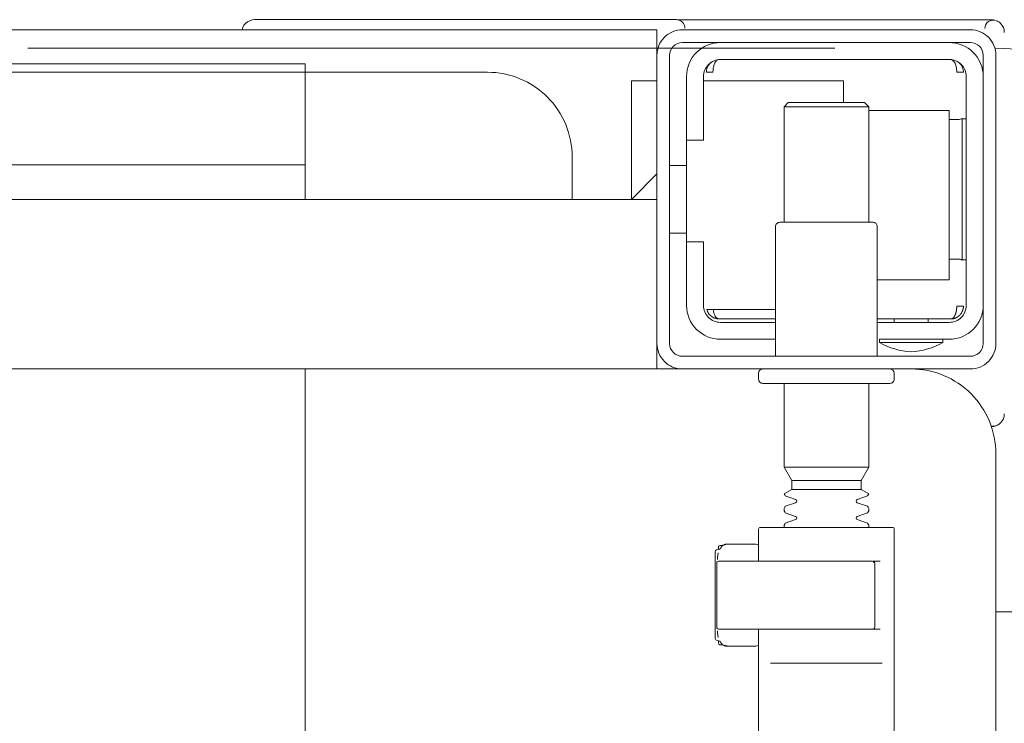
# Model space of a CAD drawing. Header units: millimetres. Extents: x 23192 to 177760, y -399809 to -79279.
# Tile 535 of 656: x 73274 to 73285, y -194630 to -194622. Entities that reach past the tile are written whole.
import ezdxf

# ---------------------------------------------------------------- set-up
doc = ezdxf.new("R2010")
doc.units = ezdxf.units.MM
doc.linetypes.add('HIDDEN2', pattern=[4.7625, 3.175, -1.5875])
doc.layers.get('0').update_dxf_attribs({"lineweight": 0})
doc.layers.add('!! 2_WYBURZENIA DO REMONTU', color=7, linetype='Continuous', lineweight=0, true_color=0x4d4d4d, plot=False)
doc.layers.add('!!_@ wypos sanit nd', color=7, linetype='Continuous', lineweight=0, plot=False)

# ---------------------------------------------------------------- blocks, each defined once
blk = doc.blocks.new('A$Cff2eaf8b')
for points in [[(-0.188, 0.06265), (-0.188, -0.01362, 0.414214), (-0.1878, -0.01382), (-0.17545, -0.01382), (-0.1722, -0.01382, 0.414214), (-0.172, -0.01362), (-0.172, -0.00982)], [(-0.15993, -0.0325), (-0.17249, -0.0325, 0.405519), (-0.172, -0.032), (-0.172, -0.0313, 0.414214), (-0.1725, -0.0308), (-0.1875, -0.0308, 0.414214), (-0.188, -0.0313), (-0.188, -0.032, 0.405519), (-0.18751, -0.0325), (-0.19, -0.0325, -0.414214), (-0.2, -0.0225), (-0.2, 0.0575, -0.266001), (-0.19506, 0.06612)], [(-0.1857, -0.00202), (-0.1857, -0.00962), (-0.1857, -0.00202), (-0.18567, -0.00192), (-0.18559, -0.00184), (-0.17696, -0.00182), (-0.16725, -0.00182, -0.414214), (-0.16705, -0.00202), (-0.16705, -0.00962, -0.414214), (-0.16725, -0.00982), (-0.18543, -0.00982), (-0.18553, -0.00978), (-0.1856, -0.00962)], [(-0.185, -0.01382), (-0.185, -0.01406, -0.050055), (-0.18485, -0.01432), (-0.18364, -0.01473, -0.719897), (-0.18364, -0.01511), (-0.18485, -0.01552, -0.050055), (-0.185, -0.01578), (-0.185, -0.01606, -0.050055), (-0.18485, -0.01632), (-0.18364, -0.01673, -0.719897), (-0.18364, -0.01711), (-0.18485, -0.01752, -0.050055), (-0.185, -0.01778), (-0.1841, -0.0183), (-0.1841, -0.01936), (-0.185, -0.02092), (-0.185, -0.0308)], [(-0.175, -0.01382), (-0.175, -0.01406, 0.050055), (-0.17515, -0.01432), (-0.17636, -0.01473, 0.719897), (-0.17636, -0.01511), (-0.17515, -0.01552, 0.050055), (-0.175, -0.01578), (-0.175, -0.01606, 0.050055), (-0.17515, -0.01632), (-0.17636, -0.01673, 0.719897), (-0.17636, -0.01711), (-0.17515, -0.01752, 0.050055), (-0.175, -0.01778), (-0.1759, -0.0183), (-0.1759, -0.01936), (-0.175, -0.02092), (-0.175, -0.0308)], [(-0.20011, -0.02584, 0.091301), (-0.20056, -0.02614, 0.198909), (-0.20099, -0.02721)], [(-0.19945, -0.02578, 0.170835), (-0.20011, -0.02584)], [(-0.18625, -0.03562, 0.119096), (-0.19, -0.03454, 0.119096), (-0.19375, -0.03562)], [(-0.186, -0.034), (-0.186, -0.0493, 0.414214), (-0.1855, -0.0498), (-0.1745, -0.0498, 0.414214), (-0.174, -0.0493), (-0.174, -0.034)], [(-0.1985, -0.04, -0.414214), (-0.1945, -0.036), (-0.18625, -0.036), (-0.18625, -0.03562), (-0.19375, -0.03562), (-0.19375, -0.036)], [(-0.174, -0.036), (-0.1675, -0.036, -0.414214), (-0.1635, -0.04), (-0.16353, -0.0395)], [(-0.186, -0.038), (-0.1945, -0.038, 0.414214), (-0.1965, -0.04), (-0.1965, -0.067, 0.414214), (-0.1945, -0.069), (-0.1675, -0.069, 0.414214), (-0.1655, -0.067), (-0.1655, -0.0595), (-0.1635, -0.0595), (-0.1635, -0.04)], [(-0.1635, -0.0475), (-0.1655, -0.0475), (-0.1655, -0.04, 0.414214), (-0.1675, -0.038), (-0.174, -0.038)], [(-0.1945, -0.06193), (-0.19515, -0.06194), (-0.19542, -0.06194), (-0.1956, -0.06194), (-0.19567, -0.06194, 0.116465), (-0.19589, -0.062), (-0.19601, -0.06205), (-0.19601, -0.04535), (-0.19589, -0.0454, 0.116465), (-0.19567, -0.04546), (-0.19542, -0.04546), (-0.19515, -0.04546), (-0.1945, -0.04547)], [(-0.15, -0.0525), (-0.15, -0.0575, 0.414214), (-0.14, -0.0675), (-0.11847, -0.0675), (-0.11847, -0.0525)], [(-0.1675, -0.071, 0.414214), (-0.1635, -0.067), (-0.1635, -0.0595)], [(-0.1985, -0.067, 0.414214), (-0.1945, -0.071)], [(-0.20099, -0.0722, 0.198909), (-0.20056, -0.07326, 0.091301), (-0.20011, -0.07356)], [(-0.16237, -0.07369), (-0.1625, -0.07369), (-0.16269, -0.07369), (-0.16294, -0.07369), (-0.16323, -0.07369), (-0.16357, -0.07369), (-0.16393, -0.07369), (-0.16428, -0.07369), (-0.19771, -0.07369), (-0.19841, -0.07369), (-0.19903, -0.07369), (-0.19948, -0.07369), (-0.19961, -0.07369), (-0.19973, -0.07367), (-0.19984, -0.07365), (-0.20003, -0.07359, 0.517033), (-0.1987, -0.07266)], [(-0.1633, -0.0727, 0.412536), (-0.1623, -0.0737), (-0.11251, -0.0737), (-0.11222, -0.07367), (-0.11194, -0.07358), (-0.11168, -0.07345), (-0.11145, -0.07326), (-0.11126, -0.07304), (-0.11112, -0.07278), (-0.11104, -0.0725)]]:
    blk.add_lwpolyline(points, format="xyb")
for points in [[(-0.172, 0.06279), (-0.172, -0.00182)], [(-0.11847, -0.0325), (-0.11847, 0.0575), (0.11153, 0.0575), (0.11153, -0.0325)], [(-0.17342, 0.00218), (-0.18659, 0.00218)], [(-0.172, 0.00012), (-0.17167, 0.00018), (-0.1682, 0.00018), (-0.1681, 0.00018), (-0.16799, 0.00016), (-0.16789, 0.00007), (-0.16779, 0.00006), (-0.16762, 0.00005), (-0.16752, 0.00005), (-0.16741, 0.00003), (-0.1673, -0.00004), (-0.16725, -0.00018), (-0.16725, -0.00044), (-0.16711, -0.00046), (-0.16701, -0.0005), (-0.16693, -0.00056), (-0.16688, -0.0007), (-0.16688, -0.01094), (-0.16692, -0.01107), (-0.16701, -0.01115), (-0.16725, -0.0112), (-0.16725, -0.01147), (-0.16728, -0.01157), (-0.16735, -0.01164), (-0.16746, -0.01168), (-0.16762, -0.01169), (-0.16775, -0.0117), (-0.16789, -0.01172), (-0.16797, -0.01179), (-0.16807, -0.01182), (-0.1682, -0.01182), (-0.17167, -0.01182), (-0.172, -0.01177)], [(-0.16829, 0.00017), (-0.16772, 0.00003), (-0.16738, -0.00042)], [(-0.16723, -0.00083), (-0.16714, -0.00136), (-0.16713, -0.00163)], [(-0.18633, -0.00182), (-0.17526, -0.00182), (-0.17367, -0.00182)], [(-0.2, -0.00387), (-0.20939, -0.00387)], [(-0.18633, -0.00982), (-0.18551, -0.00982), (-0.18567, -0.00972), (-0.1857, -0.00962)], [(-0.16713, -0.01002), (-0.16714, -0.01028), (-0.16723, -0.01081)], [(-0.16738, -0.01122), (-0.16772, -0.01167), (-0.16829, -0.01182)], [(-0.1841, -0.0183), (-0.1759, -0.0183)], [(-0.1759, -0.01936), (-0.1841, -0.01936)], [(-0.175, -0.02092), (-0.185, -0.02092)], [(-0.20001, -0.0258), (-0.19988, -0.02576), (-0.19976, -0.02573), (-0.19963, -0.02571), (-0.19948, -0.02571)], [(-0.16, -0.0355), (-0.16, -0.0325), (0.16, -0.0325), (0.16, -0.0355)], [(-0.16, -0.0485), (-0.16, -0.0365)], [(-0.192, -0.038), (-0.192, -0.0384)], [(-0.188, -0.038), (-0.188, -0.0384)], [(-0.19478, -0.0384), (-0.186, -0.0384)], [(-0.16664, -0.0395), (-0.16666, -0.03934), (-0.16669, -0.03923), (-0.16672, -0.03912), (-0.16675, -0.03902), (-0.16679, -0.03892), (-0.16684, -0.03881), (-0.16689, -0.03872), (-0.16695, -0.03863), (-0.16702, -0.03855), (-0.1671, -0.03848), (-0.16718, -0.03843), (-0.16729, -0.0384), (-0.16718, -0.03841), (-0.16708, -0.03842), (-0.16696, -0.03845), (-0.16686, -0.03848), (-0.16677, -0.03851), (-0.16666, -0.03856), (-0.16657, -0.03861), (-0.16646, -0.03868), (-0.16636, -0.03876), (-0.16627, -0.03884), (-0.16618, -0.03894), (-0.1661, -0.03904), (-0.16603, -0.03915), (-0.16598, -0.03926), (-0.16593, -0.03938), (-0.16589, -0.0395), (-0.174, -0.0395)], [(-0.174, -0.0384), (-0.16722, -0.0384)], [(-0.185, -0.063), (-0.1945, -0.063), (-0.1945, -0.043), (-0.186, -0.043)], [(-0.19591, -0.04539), (-0.19602, -0.04539), (-0.19616, -0.04539), (-0.19632, -0.04539), (-0.1965, -0.04539)], [(-0.1615, -0.0485), (-0.1635, -0.0485)], [(-0.185, -0.0498), (-0.185, -0.06342), (-0.1845, -0.06392), (-0.1755, -0.06392), (-0.175, -0.06342), (-0.175, -0.0498)], [(0.16, -0.0555), (0.157, -0.0525), (0.16, -0.0525), (-0.16, -0.0525), (-0.157, -0.0525), (-0.16, -0.0555)], [(-0.157, -0.0525), (-0.157, -0.0665), (-0.16, -0.0665)], [(0.10602, -0.0525), (0.10602, -0.05658), (-0.11847, -0.05658)], [(-0.1615, -0.0565), (-0.1635, -0.0565)], [(-0.1965, -0.06201), (-0.19632, -0.06201), (-0.19616, -0.06201), (-0.19602, -0.06201), (-0.19591, -0.06201)], [(-0.175, -0.06342), (-0.185, -0.06342)], [(-0.182, -0.06392), (-0.182, -0.0665), (-0.1655, -0.0665)], [(-0.16636, -0.06865), (-0.16625, -0.06854), (-0.16619, -0.06847), (-0.16612, -0.06839), (-0.16606, -0.0683), (-0.16601, -0.0682), (-0.16596, -0.06811), (-0.16592, -0.06801), (-0.16589, -0.0679), (-0.16586, -0.0678), (-0.16584, -0.06769), (-0.16583, -0.06759), (-0.16583, -0.06749), (-0.16593, -0.0675), (-0.16607, -0.0675), (-0.1663, -0.0675), (-0.16641, -0.0675), (-0.16651, -0.0675), (-0.16661, -0.0675), (-0.16661, -0.0676), (-0.16662, -0.0677), (-0.16663, -0.0678), (-0.16664, -0.0679), (-0.16665, -0.068), (-0.16667, -0.06811), (-0.1667, -0.06821), (-0.16673, -0.06831), (-0.16676, -0.06841), (-0.1668, -0.06852), (-0.16685, -0.06862), (-0.1669, -0.06871), (-0.16697, -0.0688), (-0.16704, -0.06887), (-0.16712, -0.06893), (-0.16725, -0.069), (-0.19475, -0.069), (-0.19493, -0.0689), (-0.19501, -0.06882), (-0.19508, -0.06874), (-0.19513, -0.06865), (-0.19518, -0.06855), (-0.19522, -0.06846), (-0.19526, -0.06835), (-0.19529, -0.06825), (-0.19532, -0.06813), (-0.19534, -0.06803), (-0.19536, -0.06793), (-0.19537, -0.06783), (-0.19538, -0.06772), (-0.19539, -0.0676), (-0.19539, -0.0675), (-0.19617, -0.06751), (-0.19616, -0.06762), (-0.19615, -0.06772), (-0.19613, -0.06783), (-0.19611, -0.06793), (-0.19607, -0.06803), (-0.19603, -0.06813), (-0.19598, -0.06823), (-0.19593, -0.06832), (-0.19586, -0.06841), (-0.19579, -0.06849), (-0.19572, -0.06857), (-0.19563, -0.06865)], [(-0.03305, -0.0725), (-0.16, -0.0725), (-0.16, -0.0695)]]:
    blk.add_lwpolyline(points)
for points in [[(-0.2, -0.0695), (-0.2, -0.0355, -0.414214), (-0.197, -0.0325), (-0.163, -0.0325, -0.414214), (-0.16, -0.0355), (-0.16, -0.0695, -0.414214), (-0.163, -0.0725), (-0.197, -0.0725, -0.414214)], [(-0.1615, -0.0355), (-0.1615, -0.0695, -0.414214), (-0.163, -0.071), (-0.197, -0.071, -0.414214), (-0.1985, -0.0695), (-0.1985, -0.0355, -0.414214), (-0.197, -0.034), (-0.163, -0.034, -0.414214)]]:
    blk.add_lwpolyline(points, format="xyb", close=True)
for points in [[(-0.19467, -0.0384), (-0.19467, -0.0384), (-0.19467, -0.0384), (-0.19466, -0.0384), (-0.19466, -0.0384), (-0.19466, -0.0384), (-0.19466, -0.0384), (-0.19466, -0.0384), (-0.19466, -0.0384), (-0.19466, -0.0384), (-0.19466, -0.0384), (-0.19466, -0.0384), (-0.19466, -0.0384), (-0.19466, -0.0384), (-0.19466, -0.0384), (-0.19467, -0.0384), (-0.19467, -0.0384), (-0.19467, -0.0384), (-0.19467, -0.0384), (-0.19467, -0.0384), (-0.19468, -0.0384), (-0.19468, -0.0384), (-0.19468, -0.0384), (-0.19469, -0.0384), (-0.1947, -0.0384), (-0.19471, -0.0384), (-0.19471, -0.0384), (-0.19471, -0.0384), (-0.19471, -0.0384), (-0.19472, -0.0384), (-0.19472, -0.0384), (-0.19472, -0.0384), (-0.19472, -0.03841), (-0.19473, -0.03841), (-0.19473, -0.03841), (-0.19473, -0.03841), (-0.19473, -0.03841), (-0.19473, -0.03841), (-0.19474, -0.03841), (-0.19474, -0.03841), (-0.19474, -0.03841), (-0.19474, -0.03841), (-0.19474, -0.03841), (-0.19474, -0.03841), (-0.19475, -0.03841), (-0.19475, -0.03841), (-0.19475, -0.03841), (-0.19475, -0.03841), (-0.19476, -0.03841), (-0.19476, -0.03841), (-0.19476, -0.03841), (-0.19476, -0.03841), (-0.19477, -0.03842), (-0.19477, -0.03842), (-0.19477, -0.03842), (-0.19478, -0.03842), (-0.19479, -0.03842), (-0.19479, -0.03842), (-0.1948, -0.03843), (-0.19481, -0.03843), (-0.19481, -0.03843), (-0.19482, -0.03844), (-0.19483, -0.03844), (-0.19484, -0.03844), (-0.19484, -0.03845), (-0.19485, -0.03845), (-0.19486, -0.03845), (-0.19486, -0.03846), (-0.19487, -0.03846), (-0.19488, -0.03847), (-0.19489, -0.03847), (-0.19489, -0.03848), (-0.1949, -0.03848), (-0.19491, -0.03849), (-0.19491, -0.03849), (-0.19492, -0.0385), (-0.19493, -0.0385), (-0.19493, -0.03851), (-0.19494, -0.03851), (-0.19495, -0.03852), (-0.19495, -0.03852), (-0.19496, -0.03853), (-0.19497, -0.03854), (-0.19497, -0.03854), (-0.19498, -0.03855), (-0.19499, -0.03856), (-0.19499, -0.03856), (-0.195, -0.03857), (-0.19501, -0.03858), (-0.19501, -0.03859), (-0.19502, -0.03859), (-0.19503, -0.0386), (-0.19503, -0.03861), (-0.19504, -0.03862), (-0.19505, -0.03862), (-0.19505, -0.03863), (-0.19506, -0.03864), (-0.19507, -0.03865), (-0.19507, -0.03866), (-0.19508, -0.03867), (-0.19508, -0.03868), (-0.19509, -0.03869), (-0.1951, -0.03869), (-0.1951, -0.0387), (-0.19511, -0.03871), (-0.19511, -0.03872), (-0.19512, -0.03873), (-0.19512, -0.03874), (-0.19513, -0.03875), (-0.19514, -0.03876), (-0.19514, -0.03877), (-0.19515, -0.03878), (-0.19515, -0.03879), (-0.19516, -0.0388), (-0.19516, -0.03881), (-0.19517, -0.03882), (-0.19517, -0.03884), (-0.19518, -0.03885), (-0.19518, -0.03886), (-0.19519, -0.03887), (-0.1952, -0.03888), (-0.1952, -0.03889), (-0.19521, -0.0389), (-0.19521, -0.03891), (-0.19521, -0.03893), (-0.19522, -0.03894), (-0.19522, -0.03895), (-0.19523, -0.03896), (-0.19523, -0.03897), (-0.19524, -0.03899), (-0.19524, -0.039), (-0.19525, -0.03901), (-0.19525, -0.03902), (-0.19526, -0.03905), (-0.19527, -0.03907), (-0.19528, -0.0391), (-0.19528, -0.03912), (-0.19529, -0.03915), (-0.1953, -0.03918), (-0.19531, -0.0392), (-0.19531, -0.03923), (-0.19532, -0.03926), (-0.19532, -0.03928), (-0.19533, -0.03931), (-0.19533, -0.03933), (-0.19534, -0.03936), (-0.19534, -0.03939), (-0.19535, -0.03941), (-0.19535, -0.03944), (-0.19536, -0.03947), (-0.19536, -0.03949), (-0.19536, -0.03952), (-0.19537, -0.03955), (-0.19537, -0.03957), (-0.19537, -0.0396), (-0.19537, -0.03961), (-0.19537, -0.03962), (-0.19538, -0.03963), (-0.19538, -0.03963), (-0.19538, -0.03964), (-0.19538, -0.03965), (-0.19538, -0.03965), (-0.19538, -0.03966), (-0.19538, -0.03966), (-0.19538, -0.03967), (-0.19538, -0.03967), (-0.19538, -0.03968), (-0.19538, -0.03969), (-0.19538, -0.03969), (-0.19538, -0.0397), (-0.19538, -0.0397), (-0.19538, -0.0397), (-0.19538, -0.03971), (-0.19538, -0.03971), (-0.19538, -0.03972), (-0.19538, -0.03972), (-0.19538, -0.03972), (-0.19538, -0.03973), (-0.19538, -0.03973), (-0.19538, -0.03973), (-0.19538, -0.03974), (-0.19538, -0.03974), (-0.19538, -0.03974), (-0.19538, -0.03974), (-0.19538, -0.03975), (-0.19538, -0.03975), (-0.19538, -0.03975), (-0.19538, -0.03976), (-0.19538, -0.03976), (-0.19538, -0.03977), (-0.19538, -0.03977), (-0.19539, -0.03978), (-0.19539, -0.03978), (-0.19539, -0.03979), (-0.19539, -0.03979), (-0.19539, -0.03979), (-0.19539, -0.0398), (-0.19539, -0.0398), (-0.19539, -0.03981), (-0.19539, -0.03981), (-0.19539, -0.03982), (-0.19538, -0.03982), (-0.19538, -0.03983), (-0.19538, -0.03983), (-0.19538, -0.03984), (-0.19538, -0.03984), (-0.19538, -0.03984), (-0.19538, -0.03985), (-0.19538, -0.03986), (-0.19538, -0.03986), (-0.19538, -0.03987), (-0.19538, -0.03987), (-0.19538, -0.03987), (-0.19538, -0.03988), (-0.19538, -0.03988), (-0.19538, -0.03989), (-0.19538, -0.03989), (-0.19538, -0.03989), (-0.19538, -0.03989), (-0.19538, -0.0399), (-0.19538, -0.0399), (-0.19539, -0.0399), (-0.19539, -0.0399), (-0.19539, -0.0399), (-0.19539, -0.0399), (-0.19539, -0.0399), (-0.19539, -0.03991), (-0.1954, -0.03991), (-0.1954, -0.03991), (-0.1954, -0.03991), (-0.1954, -0.03991), (-0.1954, -0.03991), (-0.19541, -0.03991), (-0.19541, -0.03991), (-0.19542, -0.03991), (-0.19542, -0.03991), (-0.19543, -0.0399), (-0.19544, -0.0399), (-0.19545, -0.0399), (-0.19545, -0.0399), (-0.19546, -0.0399), (-0.19546, -0.0399), (-0.19547, -0.0399), (-0.19547, -0.0399), (-0.19548, -0.0399), (-0.19549, -0.0399), (-0.1955, -0.0399), (-0.1955, -0.0399), (-0.19551, -0.0399), (-0.19552, -0.0399), (-0.19553, -0.0399), (-0.19554, -0.0399), (-0.19555, -0.0399), (-0.19556, -0.0399), (-0.19557, -0.0399), (-0.19558, -0.0399), (-0.19559, -0.0399), (-0.19561, -0.0399), (-0.19564, -0.0399), (-0.19566, -0.0399), (-0.19568, -0.0399), (-0.1957, -0.0399), (-0.19574, -0.0399), (-0.19576, -0.0399), (-0.19578, -0.0399), (-0.19595, -0.0399), (-0.19596, -0.0399), (-0.19598, -0.0399), (-0.19599, -0.0399), (-0.19601, -0.0399), (-0.19602, -0.0399), (-0.19603, -0.0399), (-0.19604, -0.0399), (-0.19605, -0.0399), (-0.19606, -0.0399), (-0.19607, -0.0399), (-0.19608, -0.0399), (-0.19609, -0.0399), (-0.1961, -0.0399), (-0.19611, -0.0399), (-0.19612, -0.0399), (-0.19613, -0.03989), (-0.19614, -0.03989), (-0.19614, -0.03989), (-0.19615, -0.03989), (-0.19615, -0.03989), (-0.19615, -0.03989), (-0.19615, -0.03989), (-0.19616, -0.03989), (-0.19616, -0.03989), (-0.19616, -0.03989), (-0.19616, -0.0399), (-0.19616, -0.0399), (-0.19616, -0.0399), (-0.19616, -0.0399), (-0.19616, -0.0399), (-0.19617, -0.0399), (-0.19617, -0.03991), (-0.19617, -0.03991), (-0.19617, -0.03991), (-0.19617, -0.03991), (-0.19617, -0.03991), (-0.19617, -0.03991), (-0.19617, -0.03991), (-0.19617, -0.03991), (-0.19617, -0.03991), (-0.19617, -0.03991), (-0.19617, -0.0399), (-0.19617, -0.0399), (-0.19617, -0.0399), (-0.19617, -0.03989), (-0.19617, -0.03989), (-0.19617, -0.03989), (-0.19617, -0.03988), (-0.19617, -0.03987), (-0.19617, -0.03986), (-0.19617, -0.03985), (-0.19617, -0.03984), (-0.19617, -0.03984), (-0.19617, -0.03984), (-0.19617, -0.03983), (-0.19617, -0.03983), (-0.19617, -0.03982), (-0.19617, -0.03982), (-0.19617, -0.03981), (-0.19616, -0.0398), (-0.19616, -0.03979), (-0.19616, -0.03979), (-0.19616, -0.03978), (-0.19616, -0.03978), (-0.19616, -0.03977), (-0.19616, -0.03977), (-0.19616, -0.03977), (-0.19616, -0.03976), (-0.19616, -0.03976), (-0.19616, -0.03975), (-0.19616, -0.03975), (-0.19616, -0.03974), (-0.19616, -0.03974), (-0.19616, -0.03973), (-0.19616, -0.03973), (-0.19616, -0.03972), (-0.19616, -0.03972), (-0.19616, -0.03972), (-0.19616, -0.03972), (-0.19616, -0.03971), (-0.19616, -0.03971), (-0.19616, -0.0397), (-0.19615, -0.0397), (-0.19615, -0.0397), (-0.19615, -0.03969), (-0.19615, -0.03969), (-0.19615, -0.03968), (-0.19615, -0.03967), (-0.19615, -0.03967), (-0.19615, -0.03966), (-0.19615, -0.03966), (-0.19615, -0.03965), (-0.19615, -0.03964), (-0.19614, -0.03964), (-0.19614, -0.03963), (-0.19614, -0.03962), (-0.19614, -0.03962), (-0.19614, -0.03961), (-0.19614, -0.0396), (-0.19614, -0.03959), (-0.19613, -0.03958), (-0.19613, -0.03958), (-0.19613, -0.03957), (-0.19613, -0.03955), (-0.19612, -0.03954), (-0.19612, -0.03952), (-0.19611, -0.0395), (-0.19611, -0.03949), (-0.1961, -0.03947), (-0.1961, -0.03945), (-0.19609, -0.03944), (-0.19609, -0.03942), (-0.19608, -0.03941), (-0.19608, -0.03939), (-0.19607, -0.03937), (-0.19607, -0.03936), (-0.19606, -0.03934), (-0.19605, -0.03933), (-0.19605, -0.03931), (-0.19604, -0.0393), (-0.19603, -0.03928), (-0.19603, -0.03927), (-0.19602, -0.03925), (-0.19601, -0.03923), (-0.196, -0.03922), (-0.196, -0.0392), (-0.19599, -0.03919), (-0.19598, -0.03918), (-0.19597, -0.03916), (-0.19596, -0.03915), (-0.19596, -0.03913), (-0.19595, -0.03912), (-0.19594, -0.0391), (-0.19593, -0.03909), (-0.19592, -0.03907), (-0.19591, -0.03906), (-0.1959, -0.03905), (-0.19589, -0.03903), (-0.19588, -0.03902), (-0.19587, -0.03901), (-0.19586, -0.03899), (-0.19585, -0.03898), (-0.19584, -0.03897), (-0.19583, -0.03895), (-0.19582, -0.03894), (-0.19581, -0.03893), (-0.1958, -0.03891), (-0.19579, -0.0389), (-0.19577, -0.03889), (-0.19576, -0.03888), (-0.19575, -0.03886), (-0.19574, -0.03885), (-0.19573, -0.03884), (-0.19572, -0.03883), (-0.1957, -0.03882), (-0.19569, -0.0388), (-0.19568, -0.03879), (-0.19567, -0.03878), (-0.19565, -0.03877), (-0.19564, -0.03876), (-0.19563, -0.03875), (-0.19562, -0.03874), (-0.1956, -0.03873), (-0.19559, -0.03872), (-0.19558, -0.03871), (-0.19556, -0.0387), (-0.19555, -0.03869), (-0.19554, -0.03868), (-0.19552, -0.03867), (-0.19551, -0.03866), (-0.19549, -0.03865), (-0.19548, -0.03864), (-0.19547, -0.03863), (-0.19545, -0.03862), (-0.19544, -0.03861), (-0.19542, -0.0386), (-0.19541, -0.0386), (-0.19539, -0.03859), (-0.19538, -0.03858), (-0.19536, -0.03857), (-0.19535, -0.03856), (-0.19533, -0.03856), (-0.19532, -0.03855), (-0.1953, -0.03854), (-0.19529, -0.03853), (-0.19527, -0.03853), (-0.19526, -0.03852), (-0.19524, -0.03851), (-0.19522, -0.03851), (-0.19521, -0.0385), (-0.19519, -0.0385), (-0.19518, -0.03849), (-0.19516, -0.03848), (-0.19515, -0.03848), (-0.19513, -0.03847), (-0.19511, -0.03847), (-0.1951, -0.03846), (-0.19508, -0.03846), (-0.19506, -0.03845), (-0.19505, -0.03845), (-0.19503, -0.03845), (-0.19502, -0.03844), (-0.195, -0.03844), (-0.19498, -0.03843), (-0.19497, -0.03843), (-0.19495, -0.03843), (-0.19493, -0.03842), (-0.19492, -0.03842), (-0.19491, -0.03842), (-0.1949, -0.03842), (-0.19489, -0.03842), (-0.19488, -0.03842), (-0.19487, -0.03841), (-0.19486, -0.03841), (-0.19485, -0.03841), (-0.19484, -0.03841), (-0.19483, -0.03841), (-0.19481, -0.03841), (-0.1948, -0.03841), (-0.19479, -0.03841), (-0.19479, -0.03841), (-0.19478, -0.03841), (-0.19478, -0.0384), (-0.19477, -0.0384), (-0.19477, -0.0384), (-0.19476, -0.0384), (-0.19475, -0.0384), (-0.19474, -0.0384), (-0.19474, -0.0384), (-0.19473, -0.0384), (-0.19473, -0.0384), (-0.19471, -0.0384), (-0.19471, -0.0384), (-0.1947, -0.0384), (-0.1947, -0.0384), (-0.19469, -0.0384), (-0.19469, -0.0384), (-0.19469, -0.0384), (-0.19469, -0.0384), (-0.19468, -0.0384), (-0.19468, -0.0384), (-0.19468, -0.0384), (-0.19468, -0.0384), (-0.19467, -0.0384), (-0.19467, -0.0384), (-0.19467, -0.0384)], [(-0.11847, -0.0685), (0.11153, -0.0685), (0.11153, -0.0675), (-0.11847, -0.0675)]]:
    blk.add_lwpolyline(points, close=True)
for centre, major_axis, ratio, start_param, end_param in [((-0.16763, -0.00015), (0.000004, 0.0002), 0.133184, 0.00502, 0.005026), ((-0.16723, -0.00065), (0.000013, 0.0002), 0.223, 0.006306, 0.006351), ((-0.16723, -0.011), (0.000013, -0.0002), 0.223, 6.276731, 6.276777), ((-0.16763, -0.01149), (0.000004, -0.0002), 0.133184, 6.278107, 6.278112)]:
    blk.add_ellipse(centre, major_axis=major_axis, ratio=ratio, start_param=start_param, end_param=end_param)

msp = doc.modelspace()

# ---------------------------------------------------------------- linework, layer by layer
at = {"layer": '!! 2_WYBURZENIA DO REMONTU', "linetype": 'HIDDEN2', "ltscale": 3}
msp.add_line((73245.08994, -194622.0883), (73285.08994, -194622.0883), dxfattribs=at)
msp.add_arc((73285.08994, -194624.5883), 2.5, 0, 90, dxfattribs=at)

# ---------------------------------------------------------------- block references
at = {"layer": '!!_@ wypos sanit nd', "xscale": 100, "yscale": 100, "zscale": 100, "rotation": 180}
msp.add_blockref('A$Cff2eaf8b', (73265.08994, -194629.12226), dxfattribs=at)

doc.saveas('drawing.dxf')
